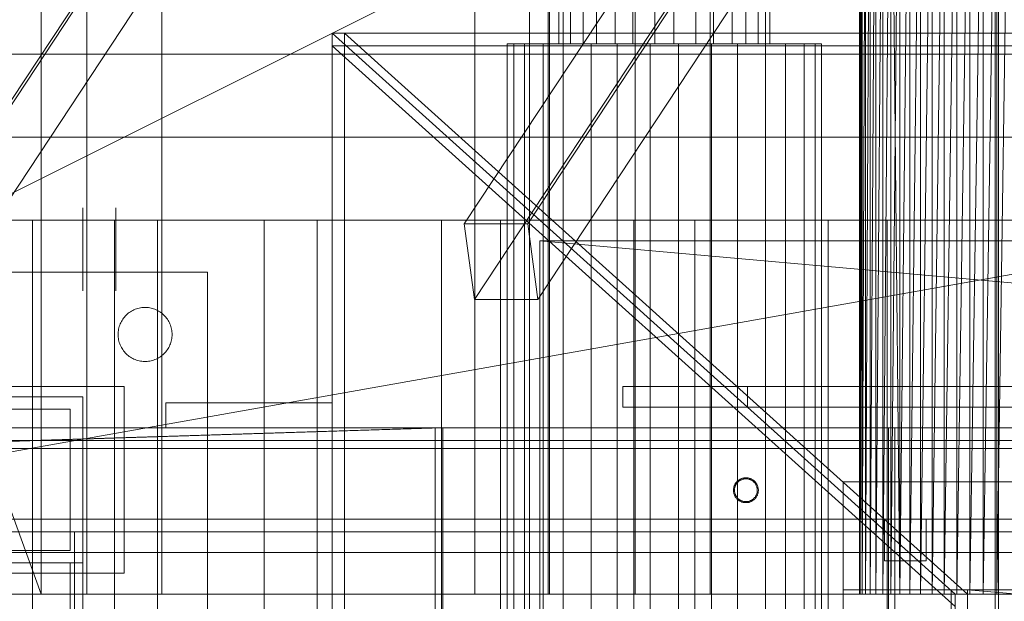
# Model space of a CAD drawing. Header units: millimetres. Extents: x -3490 to 61924, y -72580 to 6847.
# Tile 597 of 656: x 24425 to 24662, y -17792 to -17652. Entities that reach past the tile are written whole.
import ezdxf

# ---------------------------------------------------------------- set-up
doc = ezdxf.new("R2010")
doc.units = ezdxf.units.MM
for name, color, linetype, lineweight in [('COTAS_P', 1, 'Continuous', 0), ('superior_briquetadora', 7, 'Continuous', 0), ('superior_C02', 7, 'Continuous', 0), ('superior_C02-briq', 7, 'Continuous', 0), ('superior_C05', 7, 'Continuous', 0)]:
    doc.layers.add(name, color=color, linetype=linetype, lineweight=lineweight)
doc.dimstyles.new('R19_100', dxfattribs={"dimtxt": 250, "dimasz": 150, "dimexe": 150, "dimexo": 80, "dimgap": 100, "dimtad": 1, "dimtih": 1, "dimtoh": 1, "dimdsep": 46, "dimcen": 0.09, "dimadec": 0, "dimazin": 0, "dimtfac": 1, "dimtdec": 4, "dimtofl": 0, "dimtmove": 0, "dimatfit": 3, "dimfxl": 1, "dimtolj": 1, "dimtzin": 0, "dimarcsym": 0})

# ---------------------------------------------------------------- blocks, each defined once
blk = doc.blocks.new('DIM_R29_37')
at = {"layer": 'COTAS_P'}
for p, q in [((24250.07, -17080), (24400.07, -17035)), ((26750.07, -17080), (26600.07, -17035)), ((24250.07, -17980), (24250.07, -17080)), ((24250.07, -17080), (26750.07, -17080)), ((24250.07, -17080), (24400.07, -17125)), ((26750.07, -17080), (26600.07, -17125)), ((26750.07, -17980), (26750.07, -17080))]:
    blk.add_line(p, q, dxfattribs=at)
blk.add_text('2500 P', height=250, dxfattribs=at).set_placement((25500.07, -16980))

msp = doc.modelspace()

# ---------------------------------------------------------------- linework, layer by layer
at = {"layer": 'superior_briquetadora'}
for p, q in [((24547.567, -17250), (24547.567, -17800)), ((24659.657, -17520), (24659.657, -17800)), ((24660.478, -17520), (24660.478, -17800)), ((24441.067, -17790), (24441.067, -17548)), ((24459.067, -17790), (24459.067, -17548)), ((24534.406, -17790), (24534.406, -17548)), ((24552.067, -17548), (24552.067, -17790)), ((24552.406, -17790), (24552.406, -17548)), ((24573.067, -17790), (24573.067, -17548)), ((24591.067, -17790), (24591.067, -17548)), ((25470.067, -17570), (24230.067, -17790)), ((24230.067, -17790), (24670.067, -17570)), ((24350.067, -17570), (24430.067, -17790)), ((24430.067, -17790), (24430.067, -17570)), ((24627.226, -17570), (24627.067, -17790)), ((24627.067, -17570), (24627.067, -17790)), ((24627.226, -17570), (24627.226, -17790)), ((24627.702, -17790), (24627.226, -17570)), ((24627.226, -17790), (24627.702, -17570)), ((24628.488, -17570), (24627.702, -17790)), ((24627.702, -17570), (24627.702, -17790)), ((24629.579, -17570), (24628.488, -17790)), ((24628.488, -17790), (24628.488, -17570)), ((24630.964, -17570), (24629.579, -17790)), ((24629.579, -17790), (24629.579, -17570)), ((24632.629, -17570), (24630.964, -17790)), ((24630.964, -17790), (24630.964, -17570)), ((24634.558, -17570), (24632.629, -17790)), ((24632.629, -17790), (24632.629, -17570)), ((24634.558, -17570), (24634.558, -17790)), ((24636.733, -17790), (24634.558, -17570)), ((24634.558, -17790), (24636.733, -17570)), ((24639.133, -17570), (24636.733, -17790)), ((24636.733, -17570), (24636.733, -17790)), ((24641.734, -17570), (24639.133, -17790)), ((24639.133, -17790), (24639.133, -17570)), ((24644.511, -17570), (24641.734, -17790)), ((24641.734, -17790), (24641.734, -17570)), ((24647.439, -17570), (24644.511, -17790)), ((24644.511, -17790), (24644.511, -17570)), ((24650.488, -17570), (24647.439, -17790)), ((24647.439, -17570), (24647.439, -17790)), ((24653.63, -17570), (24650.488, -17790)), ((24650.488, -17570), (24650.488, -17790)), ((24656.833, -17570), (24653.63, -17790)), ((24653.63, -17570), (24653.63, -17790)), ((24660.067, -17570), (24656.833, -17790)), ((24656.833, -17570), (24656.833, -17790)), ((24663.302, -17570), (24660.067, -17790)), ((24660.067, -17570), (24660.067, -17790)), ((24650.067, -17790), (24500.067, -17655)), ((24500.067, -17655), (25200.067, -17655)), ((24500.067, -17655), (24500.067, -17658)), ((24500.067, -18305), (24500.067, -17655)), ((24500.067, -17655), (24503.067, -17655)), ((24503.067, -18305), (24503.067, -17655)), ((24503.067, -17655), (24653.067, -17790)), ((24650.067, -17793), (24500.067, -17658)), ((24500.067, -17658), (25200.067, -17658)), ((23900.067, -17660), (25800.067, -17660)), ((25950.067, -17680), (23750.067, -17680)), ((24150.067, -17680), (25950.067, -17680)), ((24150.067, -17680), (25800.067, -17680)), ((24570.067, -17745), (24570.067, -17740)), ((24570.067, -17740), (25130.067, -17740)), ((24570.067, -17740), (24600.067, -17740)), ((24600.067, -17740), (24600.067, -17745)), ((25130.067, -17745), (24570.067, -17745)), ((24600.067, -17745), (24570.067, -17745)), ((24623.067, -17789), (24623.067, -17763)), ((24623.067, -17763), (25077.067, -17763)), ((24633.067, -17782), (24633.067, -17772)), ((24633.067, -17772), (24643.067, -17772)), ((24643.067, -17772), (24643.067, -17782)), ((24643.067, -17782), (24633.067, -17782)), ((25077.067, -17789), (24623.067, -17789)), ((24623.067, -18171), (24623.067, -17789)), ((24623.067, -17789), (24649.067, -17789)), ((24649.067, -17789), (24649.067, -18171)), ((25047.067, -17789), (24653.067, -17789)), ((24653.067, -17789), (24735.067, -17796)), ((24653.067, -17793), (24653.067, -17789)), ((25830.067, -17790), (23870.067, -17790)), ((23954.067, -17790), (25456.734, -17790)), ((24230.067, -17790), (24670.067, -17790)), ((24230.067, -17790), (25470.067, -17790)), ((24230.067, -17790), (25456.734, -17790)), ((24350.067, -17790), (24629.579, -17790)), ((24628.488, -17790), (24350.067, -17790)), ((24350.067, -17790), (24670.067, -17790)), ((24634.558, -17790), (24350.067, -17790)), ((24430.067, -17790), (24350.067, -17790)), ((24632.629, -17790), (24350.067, -17790)), ((24630.964, -17790), (24350.067, -17790)), ((24440.656, -17790), (24422.154, -17790)), ((24430.067, -17790), (24628.488, -17790)), ((24627.702, -17790), (24430.067, -17790)), ((24627.226, -17790), (24430.067, -17790)), ((24627.067, -17790), (24430.067, -17790)), ((24629.579, -17790), (24430.067, -17790)), ((24630.964, -17790), (24430.067, -17790)), ((24632.629, -17790), (24430.067, -17790)), ((24634.558, -17790), (24430.067, -17790)), ((24636.733, -17790), (24430.067, -17790)), ((24639.133, -17790), (24430.067, -17790)), ((24641.734, -17790), (24430.067, -17790)), ((24644.511, -17790), (24430.067, -17790)), ((24647.439, -17790), (24430.067, -17790)), ((24650.488, -17790), (24430.067, -17790)), ((24653.63, -17790), (24430.067, -17790)), ((24656.833, -17790), (24430.067, -17790)), ((24660.067, -17790), (24430.067, -17790)), ((24663.302, -17790), (24430.067, -17790)), ((24430.067, -17790), (25036.833, -17790)), ((25270.067, -17790), (24430.067, -17790)), ((24430.067, -17790), (25033.63, -17790)), ((24459.479, -17790), (24440.656, -17790)), ((24441.959, -17790), (24441.067, -17790)), ((24444.456, -17790), (24441.959, -17790)), ((24448.065, -17790), (24444.456, -17790)), ((24452.07, -17790), (24448.065, -17790)), ((24455.679, -17790), (24452.07, -17790)), ((24458.176, -17790), (24455.679, -17790)), ((24459.067, -17790), (24458.176, -17790)), ((24477.981, -17790), (24459.479, -17790)), ((24495.533, -17790), (24477.981, -17790)), ((24511.536, -17790), (24495.533, -17790)), ((24525.446, -17790), (24511.536, -17790)), ((24536.79, -17790), (24525.446, -17790)), ((24535.297, -17790), (24534.406, -17790)), ((24537.794, -17790), (24535.297, -17790)), ((24545.18, -17790), (24536.79, -17790)), ((24541.403, -17790), (24537.794, -17790)), ((24545.408, -17790), (24541.403, -17790)), ((24550.331, -17790), (24545.18, -17790)), ((24549.017, -17790), (24545.408, -17790)), ((24551.514, -17790), (24549.017, -17790)), ((24552.067, -17790), (24550.331, -17790)), ((24552.406, -17790), (24551.514, -17790)), ((24573.959, -17790), (24573.067, -17790)), ((24576.456, -17790), (24573.959, -17790)), ((24580.065, -17790), (24576.456, -17790)), ((24584.07, -17790), (24580.065, -17790)), ((24587.679, -17790), (24584.07, -17790)), ((24590.176, -17790), (24587.679, -17790)), ((24591.067, -17790), (24590.176, -17790)), ((24627.067, -17790), (24627.226, -17790)), ((24627.226, -17790), (24627.702, -17790)), ((24627.702, -17790), (24628.488, -17790)), ((24628.488, -17790), (24629.579, -17790)), ((24629.579, -17790), (24630.964, -17790)), ((24630.964, -17790), (24632.629, -17790)), ((24632.629, -17790), (24634.558, -17790)), ((24634.558, -17790), (24636.733, -17790)), ((24634.558, -17790), (24670.067, -17790)), ((24636.733, -17790), (24639.133, -17790)), ((24636.733, -17790), (24670.067, -17790)), ((24639.133, -17790), (24641.734, -17790)), ((24639.133, -17790), (24670.067, -17790)), ((24641.734, -17790), (24644.511, -17790)), ((24641.734, -17790), (24670.067, -17790)), ((24644.511, -17790), (24647.439, -17790)), ((24644.511, -17790), (24670.067, -17790)), ((24647.439, -17790), (24650.488, -17790)), ((24647.439, -17790), (24670.067, -17790)), ((25050.067, -17790), (24650.067, -17790)), ((24650.067, -17790), (24650.067, -17793)), ((24650.067, -17790), (24650.067, -18170)), ((24650.067, -17790), (24653.067, -17790)), ((24650.488, -17790), (24653.63, -17790)), ((24650.488, -17790), (24670.067, -17790)), ((24653.067, -17790), (24653.067, -18170)), ((24653.63, -17790), (24656.833, -17790)), ((24653.63, -17790), (24670.067, -17790)), ((24656.833, -17790), (24660.067, -17790)), ((24656.833, -17790), (24670.067, -17790)), ((24660.067, -17790), (24663.302, -17790)), ((24660.067, -17790), (24670.067, -17790))]:
    msp.add_line(p, q, dxfattribs=at)
at = {"layer": 'superior_C02'}
for p, q in [((24554.671, -17549.5), (24554.671, -17657.5)), ((24555.726, -17549.5), (24555.726, -17657.5)), ((24557.482, -17549.5), (24557.482, -17657.5)), ((24560.488, -17549.5), (24560.488, -17657.5)), ((24563.731, -17549.5), (24563.731, -17657.5)), ((24568.23, -17549.5), (24568.23, -17657.5)), ((24572.467, -17549.5), (24572.467, -17657.5)), ((24577.774, -17549.5), (24577.774, -17657.5)), ((24582.361, -17549.5), (24582.361, -17657.5)), ((24587.668, -17549.5), (24587.668, -17657.5)), ((24591.905, -17549.5), (24591.905, -17657.5)), ((24596.404, -17549.5), (24596.404, -17657.5)), ((24599.647, -17549.5), (24599.647, -17657.5)), ((24602.653, -17549.5), (24602.653, -17657.5)), ((24604.409, -17657.5), (24604.409, -17549.5)), ((24605.464, -17549.5), (24605.464, -17657.5)), ((24403.991, -17700.886), (24496.387, -17560.886)), ((24624.297, -17560.886), (24531.901, -17700.886)), ((24547.174, -17700.886), (24639.57, -17560.886)), ((24483.568, -17579.114), (24391.172, -17719.114)), ((24498.841, -17579.114), (24406.445, -17719.114)), ((24626.75, -17579.114), (24534.354, -17719.114)), ((24642.023, -17579.114), (24549.627, -17719.114)), ((24543.795, -17657.5), (24542.221, -17657.5)), ((24542.221, -17657.5), (24546.41, -17657.5)), ((24542.221, -17657.5), (24542.221, -18342.5)), ((24550.89, -17657.5), (24543.795, -17657.5)), ((24543.795, -17657.5), (24543.795, -18342.5)), ((24546.41, -17657.5), (24555.723, -17657.5)), ((24546.41, -17657.5), (24546.41, -18342.5)), ((24562.427, -17657.5), (24550.89, -17657.5)), ((24550.89, -17657.5), (24550.89, -18342.5)), ((24557.482, -17657.5), (24554.671, -17657.5)), ((24554.671, -17657.5), (24555.726, -17657.5)), ((24555.723, -17657.5), (24568.742, -17657.5)), ((24555.723, -17657.5), (24555.723, -18342.5)), ((24555.726, -17657.5), (24560.488, -17657.5)), ((24563.731, -17657.5), (24557.482, -17657.5)), ((24560.488, -17657.5), (24568.23, -17657.5)), ((24576.65, -17657.5), (24562.427, -17657.5)), ((24562.427, -17657.5), (24562.427, -18342.5)), ((24572.467, -17657.5), (24563.731, -17657.5)), ((24568.23, -17657.5), (24577.774, -17657.5)), ((24568.742, -17657.5), (24583.485, -17657.5)), ((24568.742, -17657.5), (24568.742, -18342.5)), ((24582.361, -17657.5), (24572.467, -17657.5)), ((24591.393, -17657.5), (24576.65, -17657.5)), ((24576.65, -17657.5), (24576.65, -18342.5)), ((24577.774, -17657.5), (24587.668, -17657.5)), ((24591.905, -17657.5), (24582.361, -17657.5)), ((24583.485, -17657.5), (24597.708, -17657.5)), ((24583.485, -17657.5), (24583.485, -18342.5)), ((24587.668, -17657.5), (24596.404, -17657.5)), ((24604.412, -17657.5), (24591.393, -17657.5)), ((24591.393, -17657.5), (24591.393, -18342.5)), ((24599.647, -17657.5), (24591.905, -17657.5)), ((24596.404, -17657.5), (24602.653, -17657.5)), ((24597.708, -17657.5), (24609.245, -17657.5)), ((24597.708, -17657.5), (24597.708, -18342.5)), ((24604.409, -17657.5), (24599.647, -17657.5)), ((24602.653, -17657.5), (24605.464, -17657.5)), ((24605.464, -17657.5), (24604.409, -17657.5)), ((24613.725, -17657.5), (24604.412, -17657.5)), ((24604.412, -17657.5), (24604.412, -18342.5)), ((24609.245, -17657.5), (24616.34, -17657.5)), ((24609.245, -17657.5), (24609.245, -18342.5)), ((24617.914, -17657.5), (24613.725, -17657.5)), ((24613.725, -17657.5), (24613.725, -18342.5)), ((24616.34, -17657.5), (24617.914, -17657.5)), ((24616.34, -18342.5), (24616.34, -17657.5)), ((24617.914, -17657.5), (24617.914, -18342.5)), ((24868.001, -17700), (24333.453, -17700)), ((24340.905, -17700), (24875.452, -17700)), ((24427.989, -17700), (24408.249, -17700)), ((24420.637, -17700), (24447.696, -17700)), ((24458.093, -17700), (24427.989, -17700)), ((24427.989, -17700), (24427.989, -18300)), ((24447.696, -17700), (24483.776, -17700)), ((24447.696, -17700), (24447.696, -18300)), ((24496.509, -17700), (24458.093, -17700)), ((24458.093, -17700), (24458.093, -18300)), ((24483.776, -17700), (24526.418, -17700)), ((24483.776, -17700), (24483.776, -18300)), ((24540.62, -17700), (24496.509, -17700)), ((24496.509, -17700), (24496.509, -18300)), ((24526.418, -17700), (24572.716, -17700)), ((24526.418, -17700), (24526.418, -18300)), ((24547.174, -17700.886), (24531.901, -17700.886)), ((24531.901, -17700.886), (24534.354, -17719.114)), ((24587.419, -17700), (24540.62, -17700)), ((24540.62, -17700), (24540.62, -18300)), ((24549.627, -17719.114), (24547.174, -17700.886)), ((24572.716, -17700), (24619.515, -17700)), ((24572.716, -17700), (24572.716, -18300)), ((24633.717, -17700), (24587.419, -17700)), ((24587.419, -17700), (24587.419, -18300)), ((24619.515, -17700), (24663.626, -17700)), ((24619.515, -17700), (24619.515, -18300)), ((24676.359, -17700), (24633.717, -17700)), ((24633.717, -17700), (24633.717, -18300)), ((24534.354, -17719.114), (24549.627, -17719.114)), ((15575.415, -17750), (24634.01, -17750)), ((24635.508, -17750), (15576.913, -17750)), ((23830.921, -17771.702), (24524.933, -17750)), ((24526.711, -17750), (23832.7, -17771.702)), ((24524.933, -17750), (24524.933, -17870)), ((24524.933, -17750), (24526.711, -17750)), ((24526.711, -17870), (24526.711, -17750)), ((24634.01, -17750), (24634.01, -18250)), ((24635.508, -17750), (24634.01, -17750)), ((24635.508, -18250), (24635.508, -17750))]:
    msp.add_line(p, q, dxfattribs=at)
at = {"layer": 'superior_C02-briq'}
for p, q in [((24775.067, -17725), (24550.067, -17705)), ((24550.067, -17705), (25150.067, -17705)), ((24550.067, -18255), (24550.067, -17705))]:
    msp.add_line(p, q, dxfattribs=at)
at = {"layer": 'superior_C05'}
for p, q in [((24440.067, -17697.028), (24440.067, -17697.003)), ((24440.067, -17697.078), (24440.067, -17697.028)), ((24440.067, -17697.152), (24440.067, -17697.078)), ((24440.067, -17697.251), (24440.067, -17697.152)), ((24440.067, -17697.374), (24440.067, -17697.251)), ((24440.067, -17697.521), (24440.067, -17697.374)), ((24440.067, -17697.691), (24440.067, -17697.521)), ((24440.067, -17697.885), (24440.067, -17697.691)), ((24440.067, -17698.101), (24440.067, -17697.885)), ((24440.067, -17698.34), (24440.067, -17698.101)), ((24440.067, -17698.6), (24440.067, -17698.34)), ((24440.067, -17698.881), (24440.067, -17698.6)), ((24440.067, -17699.182), (24440.067, -17698.881)), ((24448.067, -17697.028), (24448.067, -17697.003)), ((24448.067, -17697.078), (24448.067, -17697.028)), ((24448.067, -17697.152), (24448.067, -17697.078)), ((24448.067, -17697.251), (24448.067, -17697.152)), ((24448.067, -17697.374), (24448.067, -17697.251)), ((24448.067, -17697.521), (24448.067, -17697.374)), ((24448.067, -17697.691), (24448.067, -17697.521)), ((24448.067, -17697.885), (24448.067, -17697.691)), ((24448.067, -17698.101), (24448.067, -17697.885)), ((24448.067, -17698.34), (24448.067, -17698.101)), ((24448.067, -17698.6), (24448.067, -17698.34)), ((24448.067, -17698.881), (24448.067, -17698.6)), ((24448.067, -17699.182), (24448.067, -17698.881)), ((24440.067, -17699.502), (24440.067, -17699.182)), ((24440.067, -17699.841), (24440.067, -17699.502)), ((24440.067, -17700.198), (24440.067, -17699.841)), ((24440.067, -17700.572), (24440.067, -17700.198)), ((24440.067, -17700.962), (24440.067, -17700.572)), ((24440.067, -17701.367), (24440.067, -17700.962)), ((24440.067, -17701.017), (24440.067, -17701.002)), ((24440.067, -17701.047), (24440.067, -17701.017)), ((24440.067, -17701.091), (24440.067, -17701.047)), ((24440.067, -17701.15), (24440.067, -17701.091)), ((24440.067, -17701.224), (24440.067, -17701.15)), ((24440.067, -17701.312), (24440.067, -17701.224)), ((24440.067, -17701.415), (24440.067, -17701.312)), ((24440.067, -17701.786), (24440.067, -17701.367)), ((24448.067, -17699.502), (24448.067, -17699.182)), ((24448.067, -17699.841), (24448.067, -17699.502)), ((24448.067, -17700.198), (24448.067, -17699.841)), ((24448.067, -17700.572), (24448.067, -17700.198)), ((24448.067, -17700.962), (24448.067, -17700.572)), ((24448.067, -17701.367), (24448.067, -17700.962)), ((24448.067, -17701.786), (24448.067, -17701.367)), ((24440.067, -17701.531), (24440.067, -17701.415)), ((24440.067, -17701.661), (24440.067, -17701.531)), ((24440.067, -17701.804), (24440.067, -17701.661)), ((24440.067, -17702.217), (24440.067, -17701.786)), ((24440.067, -17701.96), (24440.067, -17701.804)), ((24440.067, -17702.128), (24440.067, -17701.96)), ((24440.067, -17702.309), (24440.067, -17702.128)), ((24440.067, -17702.661), (24440.067, -17702.217)), ((24440.067, -17702.501), (24440.067, -17702.309)), ((24440.067, -17702.705), (24440.067, -17702.501)), ((24440.067, -17703.116), (24440.067, -17702.661)), ((24440.067, -17702.919), (24440.067, -17702.705)), ((24440.067, -17703.143), (24440.067, -17702.919)), ((24440.067, -17703.58), (24440.067, -17703.116)), ((24440.067, -17703.377), (24440.067, -17703.143)), ((24440.067, -17703.62), (24440.067, -17703.377)), ((24440.067, -17704.052), (24440.067, -17703.58)), ((24440.067, -17703.871), (24440.067, -17703.62)), ((24448.067, -17702.217), (24448.067, -17701.786)), ((24448.067, -17702.661), (24448.067, -17702.217)), ((24448.067, -17703.116), (24448.067, -17702.661)), ((24448.067, -17703.58), (24448.067, -17703.116)), ((24448.067, -17704.052), (24448.067, -17703.58)), ((24440.067, -17704.13), (24440.067, -17703.871)), ((24440.067, -17704.532), (24440.067, -17704.052)), ((24440.067, -17704.397), (24440.067, -17704.13)), ((24440.067, -17704.669), (24440.067, -17704.397)), ((24440.067, -17705.019), (24440.067, -17704.532)), ((24440.067, -17704.948), (24440.067, -17704.669)), ((24440.067, -17705.231), (24440.067, -17704.948)), ((24440.067, -17705.51), (24440.067, -17705.019)), ((24440.067, -17705.519), (24440.067, -17705.231)), ((24440.067, -17706.004), (24440.067, -17705.51)), ((24440.067, -17705.811), (24440.067, -17705.519)), ((24440.067, -17706.106), (24440.067, -17705.811)), ((24440.067, -17706.502), (24440.067, -17706.004)), ((24440.067, -17706.403), (24440.067, -17706.106)), ((24448.067, -17704.532), (24448.067, -17704.052)), ((24448.067, -17705.019), (24448.067, -17704.532)), ((24448.067, -17705.51), (24448.067, -17705.019)), ((24448.067, -17706.004), (24448.067, -17705.51)), ((24448.067, -17706.502), (24448.067, -17706.004)), ((24440.067, -17706.701), (24440.067, -17706.403)), ((24440.067, -17707), (24440.067, -17706.502)), ((24440.067, -17707), (24440.067, -17706.701)), ((24440.067, -17707), (24440.067, -17707.299)), ((24440.067, -17707), (24440.067, -17707.498)), ((24440.067, -17707.299), (24440.067, -17707.597)), ((24440.067, -17707.498), (24440.067, -17707.996)), ((24440.067, -17707.597), (24440.067, -17707.894)), ((24440.067, -17707.894), (24440.067, -17708.189)), ((24440.067, -17707.996), (24440.067, -17708.49)), ((24440.067, -17708.189), (24440.067, -17708.481)), ((24440.067, -17708.481), (24440.067, -17708.769)), ((24448.067, -17707), (24448.067, -17706.502)), ((24448.067, -17707), (24448.067, -17707.498)), ((24448.067, -17707.498), (24448.067, -17707.996)), ((24448.067, -17707.996), (24448.067, -17708.49)), ((24440.067, -17708.49), (24440.067, -17708.981)), ((24440.067, -17708.769), (24440.067, -17709.052)), ((24440.067, -17708.981), (24440.067, -17709.468)), ((24440.067, -17709.052), (24440.067, -17709.331)), ((24440.067, -17709.331), (24440.067, -17709.603)), ((24440.067, -17709.468), (24440.067, -17709.948)), ((24440.067, -17709.603), (24440.067, -17709.87)), ((24440.067, -17709.87), (24440.067, -17710.129)), ((24440.067, -17709.948), (24440.067, -17710.42)), ((24440.067, -17710.129), (24440.067, -17710.38)), ((24440.067, -17710.38), (24440.067, -17710.623)), ((24440.067, -17710.42), (24440.067, -17710.884)), ((24440.067, -17710.623), (24440.067, -17710.857)), ((24440.067, -17710.857), (24440.067, -17711.081)), ((24448.067, -17708.49), (24448.067, -17708.981)), ((24448.067, -17708.981), (24448.067, -17709.468)), ((24448.067, -17709.468), (24448.067, -17709.948)), ((24448.067, -17709.948), (24448.067, -17710.42)), ((24448.067, -17710.42), (24448.067, -17710.884)), ((24370.067, -17712.5), (24470.067, -17712.5)), ((24440.067, -17710.884), (24440.067, -17711.339)), ((24440.067, -17711.081), (24440.067, -17711.295)), ((24440.067, -17711.295), (24440.067, -17711.499)), ((24440.067, -17711.339), (24440.067, -17711.783)), ((24440.067, -17711.499), (24440.067, -17711.691)), ((24440.067, -17711.691), (24440.067, -17711.872)), ((24440.067, -17711.783), (24440.067, -17712.214)), ((24440.067, -17711.872), (24440.067, -17712.04)), ((24440.067, -17712.04), (24440.067, -17712.196)), ((24440.067, -17712.196), (24440.067, -17712.339)), ((24440.067, -17712.214), (24440.067, -17712.633)), ((24440.067, -17712.339), (24440.067, -17712.469)), ((24440.067, -17712.469), (24440.067, -17712.585)), ((24440.067, -17712.585), (24440.067, -17712.688)), ((24440.067, -17712.633), (24440.067, -17713.038)), ((24440.067, -17712.688), (24440.067, -17712.776)), ((24440.067, -17712.776), (24440.067, -17712.85)), ((24440.067, -17712.85), (24440.067, -17712.909)), ((24440.067, -17712.909), (24440.067, -17712.953)), ((24440.067, -17712.953), (24440.067, -17712.983)), ((24440.067, -17712.983), (24440.067, -17712.998)), ((24440.067, -17713.038), (24440.067, -17713.428)), ((24448.067, -17710.884), (24448.067, -17711.339)), ((24448.067, -17711.339), (24448.067, -17711.783)), ((24448.067, -17711.783), (24448.067, -17712.214)), ((24448.067, -17712.214), (24448.067, -17712.633)), ((24448.067, -17712.633), (24448.067, -17713.038)), ((24448.067, -17713.038), (24448.067, -17713.428)), ((24470.067, -17812.5), (24470.067, -17712.5)), ((24440.067, -17713.428), (24440.067, -17713.802)), ((24440.067, -17713.802), (24440.067, -17714.159)), ((24440.067, -17714.159), (24440.067, -17714.498)), ((24440.067, -17714.498), (24440.067, -17714.818)), ((24440.067, -17714.818), (24440.067, -17715.119)), ((24440.067, -17715.119), (24440.067, -17715.4)), ((24440.067, -17715.4), (24440.067, -17715.66)), ((24448.067, -17713.428), (24448.067, -17713.802)), ((24448.067, -17713.802), (24448.067, -17714.159)), ((24448.067, -17714.159), (24448.067, -17714.498)), ((24448.067, -17714.498), (24448.067, -17714.818)), ((24448.067, -17714.818), (24448.067, -17715.119)), ((24448.067, -17715.119), (24448.067, -17715.4)), ((24448.067, -17715.4), (24448.067, -17715.66)), ((24440.067, -17715.66), (24440.067, -17715.899)), ((24440.067, -17715.899), (24440.067, -17716.115)), ((24440.067, -17716.115), (24440.067, -17716.309)), ((24440.067, -17716.309), (24440.067, -17716.479)), ((24440.067, -17716.479), (24440.067, -17716.626)), ((24440.067, -17716.626), (24440.067, -17716.749)), ((24440.067, -17716.749), (24440.067, -17716.848)), ((24440.067, -17716.848), (24440.067, -17716.922)), ((24440.067, -17716.922), (24440.067, -17716.972)), ((24440.067, -17716.972), (24440.067, -17716.997)), ((24448.067, -17715.66), (24448.067, -17715.899)), ((24448.067, -17715.899), (24448.067, -17716.115)), ((24448.067, -17716.115), (24448.067, -17716.309)), ((24448.067, -17716.309), (24448.067, -17716.479)), ((24448.067, -17716.479), (24448.067, -17716.626)), ((24448.067, -17716.626), (24448.067, -17716.749)), ((24448.067, -17716.749), (24448.067, -17716.848)), ((24448.067, -17716.848), (24448.067, -17716.922)), ((24448.067, -17716.922), (24448.067, -17716.972)), ((24448.067, -17716.972), (24448.067, -17716.997)), ((24450.767, -17722.626), (24450.529, -17722.847)), ((24451.015, -17722.418), (24450.767, -17722.626)), ((24451.273, -17722.222), (24451.015, -17722.418)), ((24451.541, -17722.04), (24451.273, -17722.222)), ((24451.817, -17721.871), (24451.541, -17722.04)), ((24452.102, -17721.716), (24451.817, -17721.871)), ((24452.394, -17721.575), (24452.102, -17721.716)), ((24452.693, -17721.449), (24452.394, -17721.575)), ((24452.997, -17721.338), (24452.693, -17721.449)), ((24453.307, -17721.243), (24452.997, -17721.338)), ((24453.621, -17721.163), (24453.307, -17721.243)), ((24453.939, -17721.099), (24453.621, -17721.163)), ((24454.259, -17721.05), (24453.939, -17721.099)), ((24454.582, -17721.018), (24454.259, -17721.05)), ((24454.905, -17721.002), (24454.582, -17721.018)), ((24455.23, -17721.002), (24454.905, -17721.002)), ((24455.553, -17721.018), (24455.23, -17721.002)), ((24455.876, -17721.05), (24455.553, -17721.018)), ((24456.196, -17721.099), (24455.876, -17721.05)), ((24456.514, -17721.163), (24456.196, -17721.099)), ((24456.828, -17721.243), (24456.514, -17721.163)), ((24457.138, -17721.338), (24456.828, -17721.243)), ((24457.442, -17721.449), (24457.138, -17721.338)), ((24457.741, -17721.575), (24457.442, -17721.449)), ((24458.033, -17721.716), (24457.741, -17721.575)), ((24458.317, -17721.871), (24458.033, -17721.716)), ((24458.594, -17722.04), (24458.317, -17721.871)), ((24458.862, -17722.222), (24458.594, -17722.04)), ((24459.12, -17722.418), (24458.862, -17722.222)), ((24459.368, -17722.626), (24459.12, -17722.418)), ((24459.606, -17722.847), (24459.368, -17722.626)), ((24449.078, -17724.975), (24448.959, -17725.277)), ((24449.211, -17724.68), (24449.078, -17724.975)), ((24449.359, -17724.391), (24449.211, -17724.68)), ((24449.521, -17724.111), (24449.359, -17724.391)), ((24449.697, -17723.838), (24449.521, -17724.111)), ((24449.886, -17723.575), (24449.697, -17723.838)), ((24450.088, -17723.322), (24449.886, -17723.575)), ((24450.303, -17723.079), (24450.088, -17723.322)), ((24450.529, -17722.847), (24450.303, -17723.079)), ((24459.832, -17723.079), (24459.606, -17722.847)), ((24460.047, -17723.322), (24459.832, -17723.079)), ((24460.249, -17723.575), (24460.047, -17723.322)), ((24460.438, -17723.838), (24460.249, -17723.575)), ((24460.614, -17724.111), (24460.438, -17723.838)), ((24460.776, -17724.391), (24460.614, -17724.111)), ((24460.924, -17724.68), (24460.776, -17724.391)), ((24461.057, -17724.975), (24460.924, -17724.68)), ((24461.175, -17725.277), (24461.057, -17724.975)), ((24448.576, -17727.176), (24448.567, -17727.5)), ((24448.6, -17726.853), (24448.576, -17727.176)), ((24448.64, -17726.531), (24448.6, -17726.853)), ((24448.696, -17726.212), (24448.64, -17726.531)), ((24448.768, -17725.896), (24448.696, -17726.212)), ((24448.856, -17725.584), (24448.768, -17725.896)), ((24448.959, -17725.277), (24448.856, -17725.584)), ((24461.279, -17725.584), (24461.175, -17725.277)), ((24461.366, -17725.896), (24461.279, -17725.584)), ((24461.439, -17726.212), (24461.366, -17725.896)), ((24461.495, -17726.531), (24461.439, -17726.212)), ((24461.535, -17726.853), (24461.495, -17726.531)), ((24461.559, -17727.176), (24461.535, -17726.853)), ((24461.567, -17727.5), (24461.559, -17727.176)), ((24448.567, -17727.5), (24448.576, -17727.824)), ((24448.576, -17727.824), (24448.6, -17728.147)), ((24448.6, -17728.147), (24448.64, -17728.469)), ((24448.64, -17728.469), (24448.696, -17728.788)), ((24448.696, -17728.788), (24448.768, -17729.104)), ((24448.768, -17729.104), (24448.856, -17729.416)), ((24448.856, -17729.416), (24448.959, -17729.723)), ((24448.959, -17729.723), (24449.078, -17730.025)), ((24461.057, -17730.025), (24461.175, -17729.723)), ((24461.175, -17729.723), (24461.279, -17729.416)), ((24461.279, -17729.416), (24461.366, -17729.104)), ((24461.366, -17729.104), (24461.439, -17728.788)), ((24461.439, -17728.788), (24461.495, -17728.469)), ((24461.495, -17728.469), (24461.535, -17728.147)), ((24461.535, -17728.147), (24461.559, -17727.824)), ((24461.567, -17727.5), (24461.559, -17727.824)), ((24449.078, -17730.025), (24449.211, -17730.32)), ((24449.211, -17730.32), (24449.359, -17730.609)), ((24449.359, -17730.609), (24449.521, -17730.889)), ((24449.521, -17730.889), (24449.697, -17731.162)), ((24449.697, -17731.162), (24449.886, -17731.425)), ((24449.886, -17731.425), (24450.088, -17731.678)), ((24450.088, -17731.678), (24450.303, -17731.921)), ((24450.303, -17731.921), (24450.529, -17732.153)), ((24450.529, -17732.153), (24450.767, -17732.374)), ((24459.368, -17732.374), (24459.606, -17732.153)), ((24459.606, -17732.153), (24459.832, -17731.921)), ((24459.832, -17731.921), (24460.047, -17731.678)), ((24460.047, -17731.678), (24460.249, -17731.425)), ((24460.249, -17731.425), (24460.438, -17731.162)), ((24460.438, -17731.162), (24460.614, -17730.889)), ((24460.614, -17730.889), (24460.776, -17730.609)), ((24460.776, -17730.609), (24460.924, -17730.32)), ((24460.924, -17730.32), (24461.057, -17730.025)), ((24450.767, -17732.374), (24451.015, -17732.582)), ((24451.015, -17732.582), (24451.273, -17732.778)), ((24451.273, -17732.778), (24451.541, -17732.96)), ((24451.541, -17732.96), (24451.817, -17733.129)), ((24451.817, -17733.129), (24452.102, -17733.284)), ((24452.102, -17733.284), (24452.394, -17733.425)), ((24452.394, -17733.425), (24452.693, -17733.551)), ((24452.693, -17733.551), (24452.997, -17733.662)), ((24452.997, -17733.662), (24453.307, -17733.757)), ((24453.307, -17733.757), (24453.621, -17733.837)), ((24453.621, -17733.837), (24453.939, -17733.901)), ((24453.939, -17733.901), (24454.259, -17733.95)), ((24454.259, -17733.95), (24454.582, -17733.982)), ((24454.582, -17733.982), (24454.905, -17733.998)), ((24454.905, -17733.998), (24455.23, -17733.998)), ((24455.23, -17733.998), (24455.553, -17733.982)), ((24455.553, -17733.982), (24455.876, -17733.95)), ((24455.876, -17733.95), (24456.196, -17733.901)), ((24456.196, -17733.901), (24456.514, -17733.837)), ((24456.514, -17733.837), (24456.828, -17733.757)), ((24456.828, -17733.757), (24457.138, -17733.662)), ((24457.138, -17733.662), (24457.442, -17733.551)), ((24457.442, -17733.551), (24457.741, -17733.425)), ((24457.741, -17733.425), (24458.033, -17733.284)), ((24458.033, -17733.284), (24458.317, -17733.129)), ((24458.317, -17733.129), (24458.594, -17732.96)), ((24458.594, -17732.96), (24458.862, -17732.778)), ((24458.862, -17732.778), (24459.12, -17732.582)), ((24459.12, -17732.582), (24459.368, -17732.374)), ((24390.067, -17740), (24450.067, -17740)), ((24450.067, -17785), (24450.067, -17740)), ((24400.067, -17742.5), (24440.067, -17742.5)), ((24440.067, -17782.5), (24440.067, -17742.5)), ((24460.067, -17750), (24460.067, -17744)), ((24460.067, -17744), (24500.067, -17744)), ((24475.58, -17744), (24475.569, -17744)), ((24475.602, -17744), (24475.58, -17744)), ((24475.636, -17744), (24475.602, -17744)), ((24475.68, -17744), (24475.636, -17744)), ((24475.736, -17744), (24475.68, -17744)), ((24475.802, -17744), (24475.736, -17744)), ((24475.879, -17744), (24475.802, -17744)), ((24475.966, -17744), (24475.879, -17744)), ((24476.063, -17744), (24475.966, -17744)), ((24476.17, -17744), (24476.063, -17744)), ((24476.287, -17744), (24476.17, -17744)), ((24476.414, -17744), (24476.287, -17744)), ((24476.549, -17744), (24476.414, -17744)), ((24476.693, -17744), (24476.549, -17744)), ((24476.846, -17744), (24476.693, -17744)), ((24477.007, -17744), (24476.846, -17744)), ((24477.175, -17744), (24477.007, -17744)), ((24477.35, -17744), (24477.175, -17744)), ((24477.533, -17744), (24477.35, -17744)), ((24477.721, -17744), (24477.533, -17744)), ((24477.915, -17744), (24477.721, -17744)), ((24478.115, -17744), (24477.915, -17744)), ((24478.32, -17744), (24478.115, -17744)), ((24478.528, -17744), (24478.32, -17744)), ((24478.741, -17744), (24478.528, -17744)), ((24478.957, -17744), (24478.741, -17744)), ((24479.176, -17744), (24478.957, -17744)), ((24479.397, -17744), (24479.176, -17744)), ((24479.619, -17744), (24479.397, -17744)), ((24479.843, -17744), (24479.619, -17744)), ((24480.067, -17744), (24479.843, -17744)), ((24480.292, -17744), (24480.067, -17744)), ((24480.516, -17744), (24480.292, -17744)), ((24480.738, -17744), (24480.516, -17744)), ((24480.959, -17744), (24480.738, -17744)), ((24481.178, -17744), (24480.959, -17744)), ((24481.394, -17744), (24481.178, -17744)), ((24481.607, -17744), (24481.394, -17744)), ((24481.815, -17744), (24481.607, -17744)), ((24482.02, -17744), (24481.815, -17744)), ((24482.22, -17744), (24482.02, -17744)), ((24482.414, -17744), (24482.22, -17744)), ((24482.602, -17744), (24482.414, -17744)), ((24482.785, -17744), (24482.602, -17744)), ((24482.96, -17744), (24482.785, -17744)), ((24483.128, -17744), (24482.96, -17744)), ((24483.289, -17744), (24483.128, -17744)), ((24483.442, -17744), (24483.289, -17744)), ((24483.586, -17744), (24483.442, -17744)), ((24483.721, -17744), (24483.586, -17744)), ((24483.848, -17744), (24483.721, -17744)), ((24483.965, -17744), (24483.848, -17744)), ((24484.072, -17744), (24483.965, -17744)), ((24484.169, -17744), (24484.072, -17744)), ((24484.256, -17744), (24484.169, -17744)), ((24484.333, -17744), (24484.256, -17744)), ((24484.399, -17744), (24484.333, -17744)), ((24484.455, -17744), (24484.399, -17744)), ((24484.499, -17744), (24484.455, -17744)), ((24484.533, -17744), (24484.499, -17744)), ((24484.555, -17744), (24484.533, -17744)), ((24484.566, -17744), (24484.555, -17744)), ((24500.067, -17750), (24500.067, -17744)), ((24403.067, -17745.5), (24437.067, -17745.5)), ((24437.067, -17779.5), (24437.067, -17745.5)), ((24310.067, -17750), (26690.067, -17750)), ((24460.067, -17750), (24500.067, -17750)), ((24472.09, -17750), (24472.07, -17750)), ((24472.13, -17750), (24472.09, -17750)), ((24472.189, -17750), (24472.13, -17750)), ((24472.268, -17750), (24472.189, -17750)), ((24472.366, -17750), (24472.268, -17750)), ((24472.484, -17750), (24472.366, -17750)), ((24472.62, -17750), (24472.484, -17750)), ((24472.775, -17750), (24472.62, -17750)), ((24472.949, -17750), (24472.775, -17750)), ((24473.139, -17750), (24472.949, -17750)), ((24473.347, -17750), (24473.139, -17750)), ((24473.572, -17750), (24473.347, -17750)), ((24473.813, -17750), (24473.572, -17750)), ((24474.069, -17750), (24473.813, -17750)), ((24474.341, -17750), (24474.069, -17750)), ((24474.626, -17750), (24474.341, -17750)), ((24474.925, -17750), (24474.626, -17750)), ((24475.237, -17750), (24474.925, -17750)), ((24475.561, -17750), (24475.237, -17750)), ((24475.896, -17750), (24475.561, -17750)), ((24475.58, -17750), (24475.569, -17750)), ((24475.602, -17750), (24475.58, -17750)), ((24475.636, -17750), (24475.602, -17750)), ((24475.68, -17750), (24475.636, -17750)), ((24475.736, -17750), (24475.68, -17750)), ((24475.802, -17750), (24475.736, -17750)), ((24475.879, -17750), (24475.802, -17750)), ((24475.966, -17750), (24475.879, -17750)), ((24476.241, -17750), (24475.896, -17750)), ((24476.063, -17750), (24475.966, -17750)), ((24476.17, -17750), (24476.063, -17750)), ((24476.287, -17750), (24476.17, -17750)), ((24476.596, -17750), (24476.241, -17750)), ((24476.414, -17750), (24476.287, -17750)), ((24476.549, -17750), (24476.414, -17750)), ((24476.693, -17750), (24476.549, -17750)), ((24476.96, -17750), (24476.596, -17750)), ((24476.846, -17750), (24476.693, -17750)), ((24477.007, -17750), (24476.846, -17750)), ((24477.331, -17750), (24476.96, -17750)), ((24477.175, -17750), (24477.007, -17750)), ((24477.35, -17750), (24477.175, -17750)), ((24477.709, -17750), (24477.331, -17750)), ((24477.533, -17750), (24477.35, -17750)), ((24477.721, -17750), (24477.533, -17750)), ((24478.093, -17750), (24477.709, -17750)), ((24477.915, -17750), (24477.721, -17750)), ((24478.115, -17750), (24477.915, -17750)), ((24478.482, -17750), (24478.093, -17750)), ((24478.32, -17750), (24478.115, -17750)), ((24478.528, -17750), (24478.32, -17750)), ((24478.875, -17750), (24478.482, -17750)), ((24478.741, -17750), (24478.528, -17750)), ((24478.957, -17750), (24478.741, -17750)), ((24479.271, -17750), (24478.875, -17750)), ((24479.176, -17750), (24478.957, -17750)), ((24479.397, -17750), (24479.176, -17750)), ((24479.669, -17750), (24479.271, -17750)), ((24479.619, -17750), (24479.397, -17750)), ((24479.843, -17750), (24479.619, -17750)), ((24480.067, -17750), (24479.669, -17750)), ((24480.067, -17750), (24479.843, -17750)), ((24480.292, -17750), (24480.067, -17750)), ((24480.067, -17750), (24480.466, -17750)), ((24480.516, -17750), (24480.292, -17750)), ((24480.466, -17750), (24480.864, -17750)), ((24480.738, -17750), (24480.516, -17750)), ((24480.959, -17750), (24480.738, -17750)), ((24480.864, -17750), (24481.26, -17750)), ((24481.178, -17750), (24480.959, -17750)), ((24481.394, -17750), (24481.178, -17750)), ((24481.26, -17750), (24481.653, -17750)), ((24481.607, -17750), (24481.394, -17750)), ((24481.815, -17750), (24481.607, -17750)), ((24481.653, -17750), (24482.042, -17750)), ((24482.02, -17750), (24481.815, -17750)), ((24482.22, -17750), (24482.02, -17750)), ((24482.042, -17750), (24482.426, -17750)), ((24482.414, -17750), (24482.22, -17750)), ((24482.602, -17750), (24482.414, -17750)), ((24482.426, -17750), (24482.804, -17750)), ((24482.785, -17750), (24482.602, -17750)), ((24482.96, -17750), (24482.785, -17750)), ((24482.804, -17750), (24483.175, -17750)), ((24483.128, -17750), (24482.96, -17750)), ((24483.289, -17750), (24483.128, -17750)), ((24483.175, -17750), (24483.539, -17750)), ((24483.442, -17750), (24483.289, -17750)), ((24483.586, -17750), (24483.442, -17750)), ((24483.539, -17750), (24483.894, -17750)), ((24483.721, -17750), (24483.586, -17750)), ((24483.848, -17750), (24483.721, -17750)), ((24483.965, -17750), (24483.848, -17750)), ((24483.894, -17750), (24484.239, -17750)), ((24484.072, -17750), (24483.965, -17750)), ((24484.169, -17750), (24484.072, -17750)), ((24484.256, -17750), (24484.169, -17750)), ((24484.239, -17750), (24484.574, -17750)), ((24484.333, -17750), (24484.256, -17750)), ((24484.399, -17750), (24484.333, -17750)), ((24484.455, -17750), (24484.399, -17750)), ((24484.499, -17750), (24484.455, -17750)), ((24484.533, -17750), (24484.499, -17750)), ((24484.555, -17750), (24484.533, -17750)), ((24484.566, -17750), (24484.555, -17750)), ((24484.574, -17750), (24484.898, -17750)), ((24484.898, -17750), (24485.21, -17750)), ((24485.21, -17750), (24485.509, -17750)), ((24485.509, -17750), (24485.794, -17750)), ((24485.794, -17750), (24486.066, -17750)), ((24486.066, -17750), (24486.322, -17750)), ((24486.322, -17750), (24486.563, -17750)), ((24486.563, -17750), (24486.788, -17750)), ((24486.788, -17750), (24486.996, -17750)), ((24486.996, -17750), (24487.186, -17750)), ((24487.186, -17750), (24487.36, -17750)), ((24487.36, -17750), (24487.514, -17750)), ((24487.514, -17750), (24487.651, -17750)), ((24487.651, -17750), (24487.768, -17750)), ((24487.768, -17750), (24487.867, -17750)), ((24487.867, -17750), (24487.946, -17750)), ((24487.946, -17750), (24488.005, -17750)), ((24488.005, -17750), (24488.045, -17750)), ((24488.045, -17750), (24488.065, -17750)), ((24310.067, -17753), (26690.067, -17753)), ((24300.067, -17755), (26700.067, -17755)), ((24300.067, -17755), (24899.317, -17755)), ((24310.067, -17755), (26690.067, -17755)), ((24597.493, -17762.959), (24597.394, -17763.072)), ((24597.598, -17762.852), (24597.493, -17762.959)), ((24597.707, -17762.751), (24597.598, -17762.852)), ((24597.822, -17762.655), (24597.707, -17762.751)), ((24597.873, -17762.938), (24597.772, -17763.031)), ((24597.941, -17762.564), (24597.822, -17762.655)), ((24597.978, -17762.85), (24597.873, -17762.938)), ((24598.065, -17762.48), (24597.941, -17762.564)), ((24598.087, -17762.767), (24597.978, -17762.85)), ((24598.192, -17762.402), (24598.065, -17762.48)), ((24598.2, -17762.69), (24598.087, -17762.767)), ((24598.324, -17762.33), (24598.192, -17762.402)), ((24598.317, -17762.618), (24598.2, -17762.69)), ((24598.438, -17762.553), (24598.317, -17762.618)), ((24598.459, -17762.265), (24598.324, -17762.33)), ((24598.561, -17762.493), (24598.438, -17762.553)), ((24598.596, -17762.207), (24598.459, -17762.265)), ((24598.688, -17762.44), (24598.561, -17762.493)), ((24598.737, -17762.156), (24598.596, -17762.207)), ((24598.817, -17762.393), (24598.688, -17762.44)), ((24598.88, -17762.112), (24598.737, -17762.156)), ((24598.948, -17762.353), (24598.817, -17762.393)), ((24599.025, -17762.075), (24598.88, -17762.112)), ((24599.081, -17762.319), (24598.948, -17762.353)), ((24599.172, -17762.046), (24599.025, -17762.075)), ((24599.215, -17762.292), (24599.081, -17762.319)), ((24599.319, -17762.023), (24599.172, -17762.046)), ((24599.351, -17762.271), (24599.215, -17762.292)), ((24599.468, -17762.008), (24599.319, -17762.023)), ((24599.487, -17762.258), (24599.351, -17762.271)), ((24599.618, -17762.001), (24599.468, -17762.008)), ((24599.624, -17762.251), (24599.487, -17762.258)), ((24599.767, -17762.001), (24599.618, -17762.001)), ((24599.761, -17762.251), (24599.624, -17762.251)), ((24599.898, -17762.258), (24599.761, -17762.251)), ((24599.917, -17762.008), (24599.767, -17762.001)), ((24600.034, -17762.271), (24599.898, -17762.258)), ((24600.066, -17762.023), (24599.917, -17762.008)), ((24600.17, -17762.292), (24600.034, -17762.271)), ((24600.213, -17762.046), (24600.066, -17762.023)), ((24600.304, -17762.319), (24600.17, -17762.292)), ((24600.36, -17762.075), (24600.213, -17762.046)), ((24600.437, -17762.353), (24600.304, -17762.319)), ((24600.505, -17762.112), (24600.36, -17762.075)), ((24600.568, -17762.393), (24600.437, -17762.353)), ((24600.648, -17762.156), (24600.505, -17762.112)), ((24600.697, -17762.44), (24600.568, -17762.393)), ((24600.789, -17762.207), (24600.648, -17762.156)), ((24600.824, -17762.493), (24600.697, -17762.44)), ((24600.926, -17762.265), (24600.789, -17762.207)), ((24600.947, -17762.553), (24600.824, -17762.493)), ((24601.061, -17762.33), (24600.926, -17762.265)), ((24601.067, -17762.618), (24600.947, -17762.553)), ((24601.192, -17762.402), (24601.061, -17762.33)), ((24601.184, -17762.69), (24601.067, -17762.618)), ((24601.298, -17762.767), (24601.184, -17762.69)), ((24601.32, -17762.48), (24601.192, -17762.402)), ((24601.407, -17762.85), (24601.298, -17762.767)), ((24601.444, -17762.564), (24601.32, -17762.48)), ((24601.512, -17762.938), (24601.407, -17762.85)), ((24601.563, -17762.655), (24601.444, -17762.564)), ((24601.613, -17763.031), (24601.512, -17762.938)), ((24601.678, -17762.751), (24601.563, -17762.655)), ((24601.787, -17762.852), (24601.678, -17762.751)), ((24601.892, -17762.959), (24601.787, -17762.852)), ((24601.991, -17763.072), (24601.892, -17762.959)), ((24596.696, -17764.85), (24596.692, -17765)), ((24596.692, -17765), (24596.696, -17765.15)), ((24596.707, -17764.701), (24596.696, -17764.85)), ((24596.696, -17765.15), (24596.707, -17765.299)), ((24596.726, -17764.553), (24596.707, -17764.701)), ((24596.707, -17765.299), (24596.726, -17765.447)), ((24596.752, -17764.406), (24596.726, -17764.553)), ((24596.785, -17764.26), (24596.752, -17764.406)), ((24596.826, -17764.116), (24596.785, -17764.26)), ((24596.873, -17763.974), (24596.826, -17764.116)), ((24596.928, -17763.835), (24596.873, -17763.974)), ((24596.99, -17763.698), (24596.928, -17763.835)), ((24596.946, -17764.863), (24596.942, -17765)), ((24596.942, -17765), (24596.946, -17765.137)), ((24596.956, -17764.726), (24596.946, -17764.863)), ((24596.946, -17765.137), (24596.956, -17765.274)), ((24596.973, -17764.59), (24596.956, -17764.726)), ((24596.956, -17765.274), (24596.973, -17765.41)), ((24596.997, -17764.455), (24596.973, -17764.59)), ((24597.058, -17763.565), (24596.99, -17763.698)), ((24597.028, -17764.321), (24596.997, -17764.455)), ((24597.065, -17764.189), (24597.028, -17764.321)), ((24597.133, -17763.436), (24597.058, -17763.565)), ((24597.108, -17764.059), (24597.065, -17764.189)), ((24597.158, -17763.932), (24597.108, -17764.059)), ((24597.214, -17763.31), (24597.133, -17763.436)), ((24597.215, -17763.807), (24597.158, -17763.932)), ((24597.301, -17763.189), (24597.214, -17763.31)), ((24597.277, -17763.685), (24597.215, -17763.807)), ((24597.346, -17763.566), (24597.277, -17763.685)), ((24597.394, -17763.072), (24597.301, -17763.189)), ((24597.42, -17763.451), (24597.346, -17763.566)), ((24597.5, -17763.34), (24597.42, -17763.451)), ((24597.586, -17763.232), (24597.5, -17763.34)), ((24597.677, -17763.13), (24597.586, -17763.232)), ((24597.772, -17763.031), (24597.677, -17763.13)), ((24601.708, -17763.13), (24601.613, -17763.031)), ((24601.799, -17763.232), (24601.708, -17763.13)), ((24601.885, -17763.34), (24601.799, -17763.232)), ((24601.965, -17763.451), (24601.885, -17763.34)), ((24602.039, -17763.566), (24601.965, -17763.451)), ((24602.084, -17763.189), (24601.991, -17763.072)), ((24602.108, -17763.685), (24602.039, -17763.566)), ((24602.171, -17763.31), (24602.084, -17763.189)), ((24602.17, -17763.807), (24602.108, -17763.685)), ((24602.227, -17763.932), (24602.17, -17763.807)), ((24602.252, -17763.436), (24602.171, -17763.31)), ((24602.277, -17764.059), (24602.227, -17763.932)), ((24602.327, -17763.565), (24602.252, -17763.436)), ((24602.32, -17764.189), (24602.277, -17764.059)), ((24602.357, -17764.321), (24602.32, -17764.189)), ((24602.395, -17763.698), (24602.327, -17763.565)), ((24602.388, -17764.455), (24602.357, -17764.321)), ((24602.412, -17764.59), (24602.388, -17764.455)), ((24602.457, -17763.835), (24602.395, -17763.698)), ((24602.429, -17764.726), (24602.412, -17764.59)), ((24602.412, -17765.41), (24602.429, -17765.274)), ((24602.439, -17764.863), (24602.429, -17764.726)), ((24602.429, -17765.274), (24602.439, -17765.137)), ((24602.442, -17765), (24602.439, -17764.863)), ((24602.442, -17765), (24602.439, -17765.137)), ((24602.512, -17763.974), (24602.457, -17763.835)), ((24602.559, -17764.116), (24602.512, -17763.974)), ((24602.6, -17764.26), (24602.559, -17764.116)), ((24602.633, -17764.406), (24602.6, -17764.26)), ((24602.659, -17764.553), (24602.633, -17764.406)), ((24602.678, -17764.701), (24602.659, -17764.553)), ((24602.659, -17765.447), (24602.678, -17765.299)), ((24602.689, -17764.85), (24602.678, -17764.701)), ((24602.678, -17765.299), (24602.689, -17765.15)), ((24602.692, -17765), (24602.689, -17764.85)), ((24602.692, -17765), (24602.689, -17765.15)), ((24596.726, -17765.447), (24596.752, -17765.594)), ((24596.752, -17765.594), (24596.785, -17765.74)), ((24596.785, -17765.74), (24596.826, -17765.884)), ((24596.826, -17765.884), (24596.873, -17766.026)), ((24596.873, -17766.026), (24596.928, -17766.165)), ((24596.928, -17766.165), (24596.99, -17766.302)), ((24596.973, -17765.41), (24596.997, -17765.545)), ((24596.99, -17766.302), (24597.058, -17766.435)), ((24596.997, -17765.545), (24597.028, -17765.679)), ((24597.028, -17765.679), (24597.065, -17765.811)), ((24597.058, -17766.435), (24597.133, -17766.564)), ((24597.065, -17765.811), (24597.108, -17765.941)), ((24597.108, -17765.941), (24597.158, -17766.068)), ((24597.133, -17766.564), (24597.214, -17766.69)), ((24597.158, -17766.068), (24597.215, -17766.193)), ((24597.214, -17766.69), (24597.301, -17766.811)), ((24597.215, -17766.193), (24597.277, -17766.315)), ((24597.277, -17766.315), (24597.346, -17766.434)), ((24597.301, -17766.811), (24597.394, -17766.928)), ((24597.346, -17766.434), (24597.42, -17766.549)), ((24597.394, -17766.928), (24597.493, -17767.041)), ((24597.42, -17766.549), (24597.5, -17766.66)), ((24597.493, -17767.041), (24597.598, -17767.148)), ((24597.5, -17766.66), (24597.586, -17766.768)), ((24597.586, -17766.768), (24597.677, -17766.87)), ((24597.598, -17767.148), (24597.707, -17767.249)), ((24597.677, -17766.87), (24597.772, -17766.969)), ((24597.707, -17767.249), (24597.822, -17767.345)), ((24597.772, -17766.969), (24597.873, -17767.062)), ((24597.822, -17767.345), (24597.941, -17767.436)), ((24597.873, -17767.062), (24597.978, -17767.15)), ((24597.941, -17767.436), (24598.065, -17767.52)), ((24597.978, -17767.15), (24598.087, -17767.233)), ((24598.065, -17767.52), (24598.192, -17767.598)), ((24598.087, -17767.233), (24598.2, -17767.31)), ((24598.192, -17767.598), (24598.324, -17767.67)), ((24598.2, -17767.31), (24598.317, -17767.382)), ((24598.317, -17767.382), (24598.438, -17767.447)), ((24598.324, -17767.67), (24598.459, -17767.735)), ((24598.438, -17767.447), (24598.561, -17767.507)), ((24598.459, -17767.735), (24598.596, -17767.793)), ((24598.561, -17767.507), (24598.688, -17767.56)), ((24598.688, -17767.56), (24598.817, -17767.607)), ((24598.817, -17767.607), (24598.948, -17767.647)), ((24598.948, -17767.647), (24599.081, -17767.681)), ((24599.081, -17767.681), (24599.215, -17767.708)), ((24599.215, -17767.708), (24599.351, -17767.729)), ((24599.351, -17767.729), (24599.487, -17767.742)), ((24599.898, -17767.742), (24600.034, -17767.729)), ((24600.034, -17767.729), (24600.17, -17767.708)), ((24600.17, -17767.708), (24600.304, -17767.681)), ((24600.304, -17767.681), (24600.437, -17767.647)), ((24600.437, -17767.647), (24600.568, -17767.607)), ((24600.568, -17767.607), (24600.697, -17767.56)), ((24600.697, -17767.56), (24600.824, -17767.507)), ((24600.789, -17767.793), (24600.926, -17767.735)), ((24600.824, -17767.507), (24600.947, -17767.447)), ((24600.926, -17767.735), (24601.061, -17767.67)), ((24600.947, -17767.447), (24601.067, -17767.382)), ((24601.061, -17767.67), (24601.192, -17767.598)), ((24601.067, -17767.382), (24601.184, -17767.31)), ((24601.184, -17767.31), (24601.298, -17767.233)), ((24601.192, -17767.598), (24601.32, -17767.52)), ((24601.298, -17767.233), (24601.407, -17767.15)), ((24601.32, -17767.52), (24601.444, -17767.436)), ((24601.407, -17767.15), (24601.512, -17767.062)), ((24601.444, -17767.436), (24601.563, -17767.345)), ((24601.512, -17767.062), (24601.613, -17766.969)), ((24601.563, -17767.345), (24601.678, -17767.249)), ((24601.613, -17766.969), (24601.708, -17766.87)), ((24601.678, -17767.249), (24601.787, -17767.148)), ((24601.708, -17766.87), (24601.799, -17766.768)), ((24601.787, -17767.148), (24601.892, -17767.041)), ((24601.799, -17766.768), (24601.885, -17766.66)), ((24601.885, -17766.66), (24601.965, -17766.549)), ((24601.892, -17767.041), (24601.991, -17766.928)), ((24601.965, -17766.549), (24602.039, -17766.434)), ((24601.991, -17766.928), (24602.084, -17766.811)), ((24602.039, -17766.434), (24602.108, -17766.315)), ((24602.084, -17766.811), (24602.171, -17766.69)), ((24602.108, -17766.315), (24602.17, -17766.193)), ((24602.17, -17766.193), (24602.227, -17766.068)), ((24602.171, -17766.69), (24602.252, -17766.564)), ((24602.227, -17766.068), (24602.277, -17765.941)), ((24602.252, -17766.564), (24602.327, -17766.435)), ((24602.277, -17765.941), (24602.32, -17765.811)), ((24602.32, -17765.811), (24602.357, -17765.679)), ((24602.327, -17766.435), (24602.395, -17766.302)), ((24602.357, -17765.679), (24602.388, -17765.545)), ((24602.388, -17765.545), (24602.412, -17765.41)), ((24602.395, -17766.302), (24602.457, -17766.165)), ((24602.457, -17766.165), (24602.512, -17766.026)), ((24602.512, -17766.026), (24602.559, -17765.884)), ((24602.559, -17765.884), (24602.6, -17765.74)), ((24602.6, -17765.74), (24602.633, -17765.594)), ((24602.633, -17765.594), (24602.659, -17765.447)), ((24598.596, -17767.793), (24598.737, -17767.844)), ((24598.737, -17767.844), (24598.88, -17767.888)), ((24598.88, -17767.888), (24599.025, -17767.925)), ((24599.025, -17767.925), (24599.172, -17767.954)), ((24599.172, -17767.954), (24599.319, -17767.977)), ((24599.319, -17767.977), (24599.468, -17767.992)), ((24599.468, -17767.992), (24599.618, -17767.999)), ((24599.487, -17767.742), (24599.624, -17767.749)), ((24599.618, -17767.999), (24599.767, -17767.999)), ((24599.624, -17767.749), (24599.761, -17767.749)), ((24599.761, -17767.749), (24599.898, -17767.742)), ((24599.767, -17767.999), (24599.917, -17767.992)), ((24599.917, -17767.992), (24600.066, -17767.977)), ((24600.066, -17767.977), (24600.213, -17767.954)), ((24600.213, -17767.954), (24600.36, -17767.925)), ((24600.36, -17767.925), (24600.505, -17767.888)), ((24600.505, -17767.888), (24600.648, -17767.844)), ((24600.648, -17767.844), (24600.789, -17767.793)), ((24310.067, -17772), (26690.067, -17772)), ((24310.067, -17775), (26690.067, -17775)), ((24400.067, -17775), (24440.067, -17775)), ((24402.067, -17775), (24438.067, -17775)), ((24438.067, -18185), (24438.067, -17775)), ((24440.067, -18185), (24440.067, -17775)), ((24437.067, -17779.5), (24403.067, -17779.5)), ((24250.067, -17780), (26750.067, -17780)), ((24460.123, -17780), (24460.074, -17780)), ((24460.223, -17780), (24460.123, -17780)), ((24460.371, -17780), (24460.223, -17780)), ((24460.569, -17780), (24460.371, -17780)), ((24460.815, -17780), (24460.569, -17780)), ((24461.109, -17780), (24460.815, -17780)), ((24461.45, -17780), (24461.109, -17780)), ((24461.837, -17780), (24461.45, -17780)), ((24462.27, -17780), (24461.837, -17780)), ((24462.747, -17780), (24462.27, -17780)), ((24463.267, -17780), (24462.747, -17780)), ((24463.829, -17780), (24463.267, -17780)), ((24464.431, -17780), (24463.829, -17780)), ((24465.072, -17780), (24464.431, -17780)), ((24465.75, -17780), (24465.072, -17780)), ((24466.464, -17780), (24465.75, -17780)), ((24467.212, -17780), (24466.464, -17780)), ((24467.991, -17780), (24467.212, -17780)), ((24468.801, -17780), (24467.991, -17780)), ((24469.639, -17780), (24468.801, -17780)), ((24470.502, -17780), (24469.639, -17780)), ((24471.39, -17780), (24470.502, -17780)), ((24472.299, -17780), (24471.39, -17780)), ((24473.227, -17780), (24472.299, -17780)), ((24474.172, -17780), (24473.227, -17780)), ((24475.132, -17780), (24474.172, -17780)), ((24476.105, -17780), (24475.132, -17780)), ((24477.087, -17780), (24476.105, -17780)), ((24478.076, -17780), (24477.087, -17780)), ((24479.071, -17780), (24478.076, -17780)), ((24480.067, -17780), (24479.071, -17780)), ((24480.067, -17780), (24481.064, -17780)), ((24481.064, -17780), (24482.059, -17780)), ((24482.059, -17780), (24483.048, -17780)), ((24483.048, -17780), (24484.03, -17780)), ((24484.03, -17780), (24485.003, -17780)), ((24485.003, -17780), (24485.963, -17780)), ((24485.963, -17780), (24486.908, -17780)), ((24486.908, -17780), (24487.836, -17780)), ((24487.836, -17780), (24488.745, -17780)), ((24488.745, -17780), (24489.633, -17780)), ((24489.633, -17780), (24490.496, -17780)), ((24490.496, -17780), (24491.334, -17780)), ((24491.334, -17780), (24492.144, -17780)), ((24492.144, -17780), (24492.923, -17780)), ((24492.923, -17780), (24493.671, -17780)), ((24493.671, -17780), (24494.385, -17780)), ((24494.385, -17780), (24495.063, -17780)), ((24495.063, -17780), (24495.704, -17780)), ((24495.704, -17780), (24496.306, -17780)), ((24496.306, -17780), (24496.868, -17780)), ((24496.868, -17780), (24497.388, -17780)), ((24497.388, -17780), (24497.865, -17780)), ((24497.865, -17780), (24498.298, -17780)), ((24498.298, -17780), (24498.685, -17780)), ((24498.685, -17780), (24499.026, -17780)), ((24499.026, -17780), (24499.32, -17780)), ((24499.32, -17780), (24499.566, -17780)), ((24499.566, -17780), (24499.764, -17780)), ((24499.764, -17780), (24499.912, -17780)), ((24499.912, -17780), (24500.012, -17780)), ((24500.012, -17780), (24500.061, -17780)), ((24400.067, -17782.5), (24440.067, -17782.5)), ((24403.067, -17782.5), (24437.067, -17782.5)), ((24437.067, -18177.5), (24437.067, -17782.5)), ((24440.067, -18177.5), (24440.067, -17782.5)), ((24390.067, -17785), (24450.067, -17785))]:
    msp.add_line(p, q, dxfattribs=at)

# ---------------------------------------------------------------- dimensions: what is measured, and where the dimension line sits
at = {"layer": 'COTAS_P'}
dim = msp.add_aligned_dim(p1=(24250.067, -17980), p2=(26750.067, -17980), distance=900, text='<> P', dimstyle='R19_100', dxfattribs=at)
dim.commit()
dim.dimension.update_dxf_attribs({"geometry": 'DIM_R29_37', "text_midpoint": (25500.067, -17080)})

doc.saveas('drawing.dxf')
